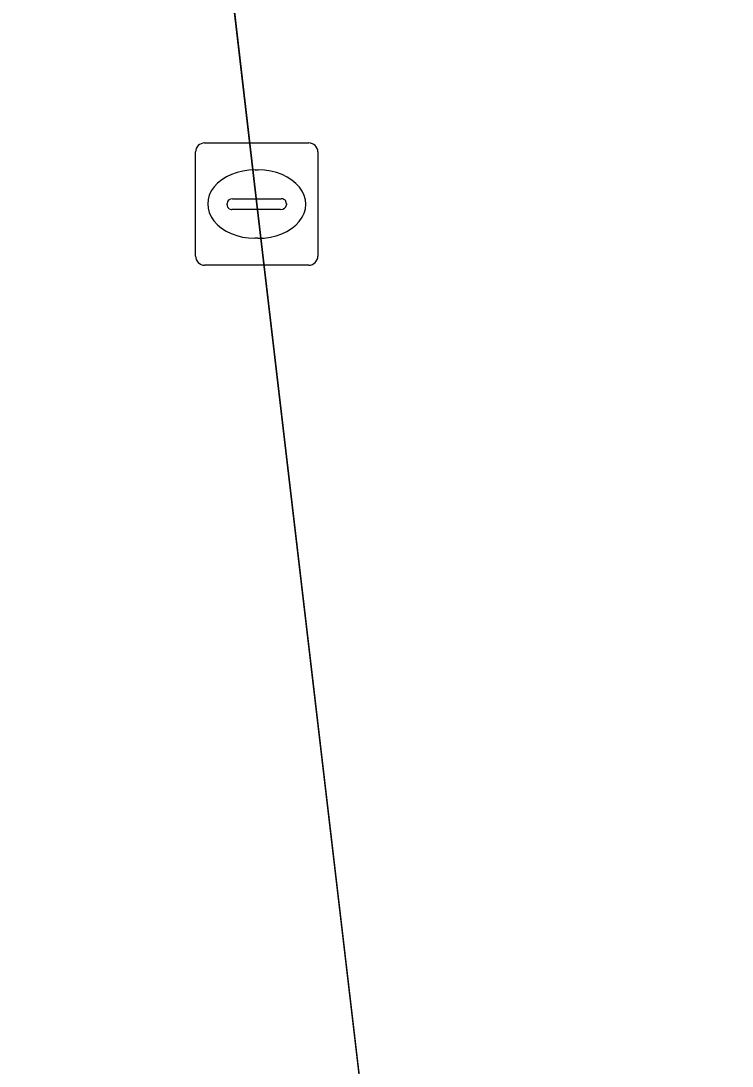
# Model space of a CAD drawing. Extents: x 161248 to 161848, y 384871 to 385383.
# Drawn here: x 161255.73 to 161261.55, y 385306.18 to 385314.73 of the extents above; entities that cross this region are included whole.
import ezdxf

# ---------------------------------------------------------------- set-up
doc = ezdxf.new("R2010")
doc.units = 0
for name, color, linetype in [('IMGEO_Berm_groen', 7, 'Continuous'), ('IMGEO_Kolk', 7, 'Continuous'), ('IMGEO_OVBaan_gesloten', 7, 'Continuous')]:
    doc.layers.add(name, color=color, linetype=linetype)

msp = doc.modelspace()

# ---------------------------------------------------------------- linework, layer by layer
at = {"layer": 'IMGEO_Berm_groen'}
msp.add_lwpolyline([(161256.654, 385321.916), (161257.172, 385317.445), (161257.661, 385313.23), (161259.702, 385295.859), (161261.967, 385276.513), (161264.604, 385254.141), (161265.807, 385244.078), (161266.037, 385241.979), (161266.267, 385239.966), (161268.56, 385218.577), (161268.655, 385216.841), (161268.939, 385214.138), (161270.794, 385196.453), (161276.441, 385144.086), (161283.784, 385075.774), (161285.879, 385056.617), (161288.02, 385037.301), (161290.772, 385012.005), (161294.901, 384976.402), (161297.066, 384956.529), (161299.154, 384937.372), (161301.048, 384920.049), (161301.427, 384916.232), (161301.431, 384916.18)], dxfattribs=at)
at = {"layer": 'IMGEO_Kolk'}
for p, q in [((161257.2349, 385313.7305), (161258.0871, 385313.7305)), ((161257.1605, 385312.8039), (161257.1605, 385313.6561)), ((161258.1615, 385313.6561), (161258.1615, 385312.8039)), ((161257.6485, 385313.5097), (161257.6735, 385313.5097)), ((161257.4189, 385313.2239), (161257.4189, 385313.2361)), ((161257.462, 385313.2733), (161257.8599, 385313.2733)), ((161257.903, 385313.2361), (161257.903, 385313.2239)), ((161257.8565, 385313.1867), (161257.4586, 385313.1867)), ((161257.6705, 385312.9503), (161257.6456, 385312.9503)), ((161258.0871, 385312.7295), (161257.2349, 385312.7295))]:
    msp.add_line(p, q, dxfattribs=at)
for points in [[(161257.2349, 385313.7305), (161258.0871, 385313.7305)], [(161257.1605, 385312.8039), (161257.1605, 385313.6561)], [(161258.1615, 385313.6561), (161258.1615, 385312.8039)], [(161258.0871, 385312.7295), (161257.2349, 385312.7295)]]:
    msp.add_lwpolyline(points, dxfattribs=at)
for centre, radius, start, end in [((161257.237, 385313.654), 0.0765, 91.55205, 178.44795), ((161257.237, 385313.654), 0.0765, 91.55205, 178.44795), ((161258.085, 385313.654), 0.0765, 1.55205, 88.44795), ((161258.085, 385313.654), 0.0765, 1.55205, 88.44795), ((161257.4591, 385313.2331), 0.0403, 85.87752, 175.75265), ((161257.4556, 385313.2232), 0.0366, 178.93798, 274.71019), ((161257.8604, 385313.2295), 0.043, 264.86636, 352.45326), ((161257.8644, 385313.2349), 0.0386, 1.73085, 96.63898), ((161257.237, 385312.806), 0.0765, 181.55205, 268.44795), ((161257.237, 385312.806), 0.0765, 181.55205, 268.44795), ((161258.085, 385312.806), 0.0765, 271.55205, 358.44795), ((161258.085, 385312.806), 0.0765, 271.55205, 358.44795)]:
    msp.add_arc(centre, radius, start, end, dxfattribs=at)
for centre, major_axis, ratio, start_param, end_param in [((161257.647, 385313.23), (-0.3872, 0.002), 0.722429, 4.712389, 7.853982), ((161257.672, 385313.23), (-0.3901, 0.002), 0.717154, 1.570796, 4.712389)]:
    msp.add_ellipse(centre, major_axis=major_axis, ratio=ratio, start_param=start_param, end_param=end_param, dxfattribs=at)
at = {"layer": 'IMGEO_OVBaan_gesloten'}
msp.add_lwpolyline([(161264.604, 385254.141), (161261.967, 385276.513), (161259.702, 385295.859), (161257.661, 385313.23), (161257.172, 385317.445), (161256.654, 385321.916), (161256.44, 385323.667), (161256.339, 385324.574), (161255.931, 385327.627), (161255.819, 385328.633), (161254.851, 385336.57), (161254.813, 385336.883), (161253.899, 385344.243), (161253.6, 385346.658), (161252.6436, 385354.6717), (161247.533, 385354.716), (161259.107, 385249.309)], dxfattribs=at)

doc.saveas('drawing.dxf')
